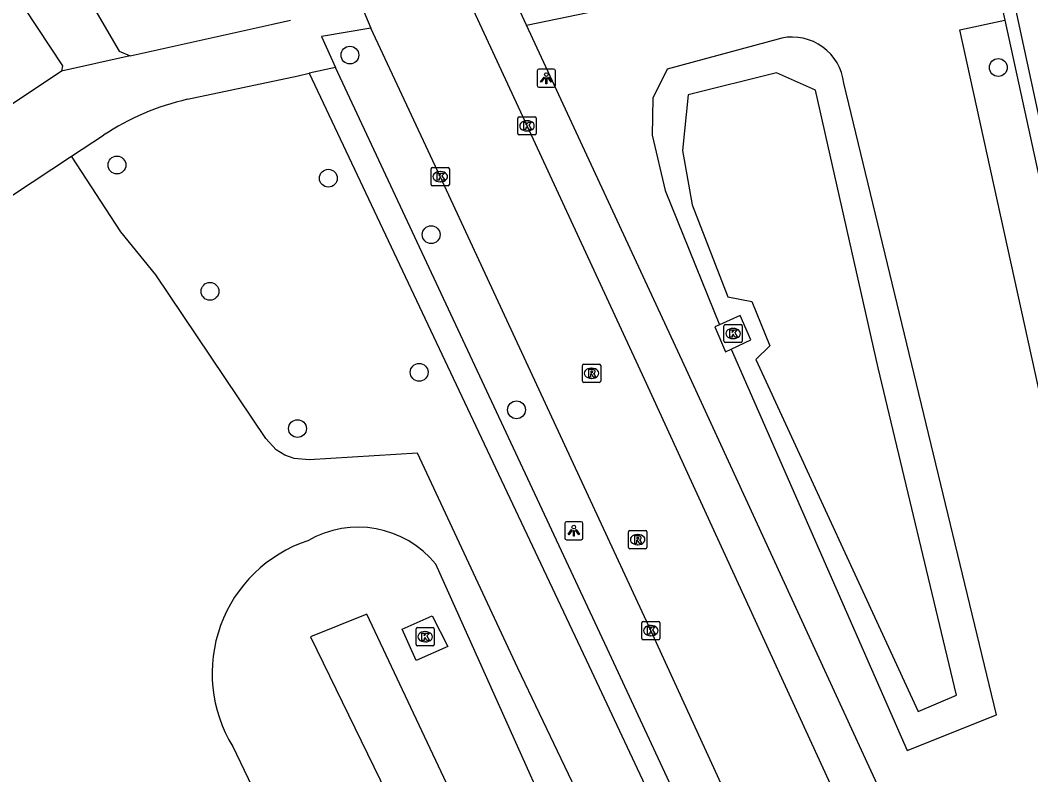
# Model space of a CAD drawing. Extents: x 160037 to 160839, y 385326 to 386441.
# Drawn here: x 160601 to 160656.5, y 385744.1 to 385785.6 of the extents above; entities that cross this region are included whole.
import ezdxf

# ---------------------------------------------------------------- set-up
doc = ezdxf.new("R2010")
doc.units = 0
for name, color, linetype in [('IMGEO_Boom', 7, 'Continuous'), ('IMGEO_Groenvoorziening', 7, 'Continuous'), ('IMGEO_Kolk', 7, 'Continuous'), ('IMGEO_Lichtpunt', 7, 'Continuous'), ('IMGEO_Rijbaan_lokaal_open', 7, 'Continuous'), ('IMGEO_Rioolput', 7, 'Continuous'), ('IMGEO_Terreindeel_open', 7, 'Continuous'), ('IMGEO_Voetpad_halfverhard', 7, 'Continuous'), ('IMGEO_Voetpad_open', 7, 'Continuous'), ('IMGEO_Waterloop', 7, 'Continuous')]:
    doc.layers.add(name, color=color, linetype=linetype)

msp = doc.modelspace()

# ---------------------------------------------------------------- linework, layer by layer
at = {"layer": 'IMGEO_Boom'}
for centre in [(160619.079, 385783.672), (160654.677, 385782.989), (160606.287, 385777.634), (160617.895, 385776.91), (160623.538, 385773.81), (160611.395, 385770.696), (160622.879, 385766.25), (160628.226, 385764.19), (160616.2, 385763.16)]:
    msp.add_circle(centre, 0.489, dxfattribs=at)
at = {"layer": 'IMGEO_Groenvoorziening'}
for points in [[(160663.78, 385734.077), (160661.789, 385743.123), (160660.276, 385750), (160652.559, 385785.062), (160655.035, 385785.583)], [(160642.795, 385784.603), (160636.497, 385782.902), (160635.718, 385781.303), (160635.676, 385779.266), (160636.391, 385776.24), (160639.376, 385768.864)], [(160640.006, 385767.52), (160649.671, 385745.487), (160654.588, 385747.434), (160646.193, 385782.131)], [(160639.731, 385726.111), (160637.822, 385730.081), (160628.303, 385750), (160622.794, 385761.817), (160616.833, 385761.444), (160616.025, 385761.518), (160615.504, 385761.708), (160615.034, 385762.002), (160614.469, 385762.609), (160608.419, 385771.595), (160606.504, 385773.97), (160603.801, 385778.112)], [(160639.376, 385768.864), (160639.107, 385768.744), (160639.705, 385767.376), (160640.006, 385767.52)], [(160634.36, 385732.17), (160623.797, 385755.709)], [(160612.648, 385745.696), (160622.286, 385725.557)]]:
    msp.add_lwpolyline(points, dxfattribs=at)
for centre, radius, start, end in [((160643.354, 385781.8), 2.859, 6.6583, 101.2709), ((160619.523, 385752.237), 5.507, 39.0892, 120.1005), ((160619.196, 385749.714), 7.683, 108.4775, 211.5376)]:
    msp.add_arc(centre, radius, start, end, dxfattribs=at)
at = {"layer": 'IMGEO_Kolk'}
for p, q in [((160628.301, 385779.361), (160628.301, 385780.213)), ((160628.376, 385780.287), (160629.228, 385780.287)), ((160629.302, 385780.213), (160629.302, 385779.361)), ((160628.789, 385780.067), (160628.814, 385780.067)), ((160629.228, 385779.287), (160628.376, 385779.287)), ((160628.812, 385779.507), (160628.787, 385779.507)), ((160623.539, 385776.57), (160623.539, 385777.422)), ((160623.614, 385777.496), (160624.466, 385777.496)), ((160624.54, 385777.422), (160624.54, 385776.57)), ((160624.027, 385777.276), (160624.052, 385777.276)), ((160624.466, 385776.496), (160623.614, 385776.496)), ((160624.05, 385776.716), (160624.025, 385776.716)), ((160639.617, 385767.954), (160639.617, 385768.806)), ((160639.692, 385768.88), (160640.544, 385768.88)), ((160640.105, 385768.66), (160640.13, 385768.66)), ((160640.618, 385768.806), (160640.618, 385767.954)), ((160640.128, 385768.1), (160640.103, 385768.1)), ((160640.544, 385767.88), (160639.692, 385767.88)), ((160635.097, 385751.641), (160635.097, 385752.493)), ((160635.172, 385752.567), (160636.024, 385752.567)), ((160636.098, 385752.493), (160636.098, 385751.641)), ((160622.709, 385751.302), (160622.709, 385752.154)), ((160622.784, 385752.228), (160623.636, 385752.228)), ((160623.197, 385752.008), (160623.222, 385752.008)), ((160623.71, 385752.154), (160623.71, 385751.302)), ((160635.585, 385752.347), (160635.61, 385752.347)), ((160623.22, 385751.448), (160623.195, 385751.448)), ((160636.024, 385751.567), (160635.172, 385751.567)), ((160635.608, 385751.787), (160635.583, 385751.787)), ((160623.636, 385751.228), (160622.784, 385751.228))]:
    msp.add_line(p, q, dxfattribs=at)
for points in [[(160628.301, 385779.361), (160628.301, 385780.213)], [(160628.376, 385780.287), (160629.228, 385780.287)], [(160629.302, 385780.213), (160629.302, 385779.361)], [(160628.622, 385779.987), (160628.745, 385779.987), (160628.745, 385779.836), (160628.875, 385779.987), (160629.039, 385779.987), (160628.893, 385779.836), (160629.046, 385779.587), (160628.894, 385779.587), (160628.809, 385779.751), (160628.745, 385779.684), (160628.745, 385779.587), (160628.622, 385779.587), (160628.622, 385779.987)], [(160629.228, 385779.287), (160628.376, 385779.287)], [(160623.539, 385776.57), (160623.539, 385777.422)], [(160623.614, 385777.496), (160624.466, 385777.496)], [(160624.54, 385777.422), (160624.54, 385776.57)], [(160623.86, 385777.196), (160623.983, 385777.196), (160623.983, 385777.045), (160624.113, 385777.196), (160624.277, 385777.196), (160624.131, 385777.045), (160624.284, 385776.796), (160624.132, 385776.796), (160624.047, 385776.96), (160623.983, 385776.893), (160623.983, 385776.796), (160623.86, 385776.796), (160623.86, 385777.196)], [(160624.466, 385776.496), (160623.614, 385776.496)], [(160639.617, 385767.954), (160639.617, 385768.806)], [(160639.692, 385768.88), (160640.544, 385768.88)], [(160639.938, 385768.58), (160640.061, 385768.58), (160640.061, 385768.429), (160640.191, 385768.58), (160640.355, 385768.58), (160640.209, 385768.429), (160640.362, 385768.18), (160640.21, 385768.18), (160640.125, 385768.344), (160640.061, 385768.277), (160640.061, 385768.18), (160639.938, 385768.18), (160639.938, 385768.58)], [(160640.618, 385768.806), (160640.618, 385767.954)], [(160640.544, 385767.88), (160639.692, 385767.88)], [(160635.097, 385751.641), (160635.097, 385752.493)], [(160635.172, 385752.567), (160636.024, 385752.567)], [(160636.098, 385752.493), (160636.098, 385751.641)], [(160622.709, 385751.302), (160622.709, 385752.154)], [(160622.784, 385752.228), (160623.636, 385752.228)], [(160623.03, 385751.928), (160623.153, 385751.928), (160623.153, 385751.777), (160623.283, 385751.928), (160623.447, 385751.928), (160623.301, 385751.777), (160623.454, 385751.528), (160623.302, 385751.528), (160623.217, 385751.692), (160623.153, 385751.625), (160623.153, 385751.528), (160623.03, 385751.528), (160623.03, 385751.928)], [(160623.71, 385752.154), (160623.71, 385751.302)], [(160635.418, 385752.267), (160635.541, 385752.267), (160635.541, 385752.116), (160635.671, 385752.267), (160635.835, 385752.267), (160635.689, 385752.116), (160635.842, 385751.867), (160635.69, 385751.867), (160635.605, 385752.031), (160635.541, 385751.964), (160635.541, 385751.867), (160635.418, 385751.867), (160635.418, 385752.267)], [(160636.024, 385751.567), (160635.172, 385751.567)], [(160623.636, 385751.228), (160622.784, 385751.228)]]:
    msp.add_lwpolyline(points, dxfattribs=at)
for centre, start, end in [((160628.378, 385780.211), 91.552, 178.448), ((160628.378, 385780.211), 91.552, 178.448), ((160629.226, 385780.211), 1.552, 88.448), ((160629.226, 385780.211), 1.552, 88.448), ((160628.378, 385779.363), 181.552, 268.448), ((160628.378, 385779.363), 181.552, 268.448), ((160629.226, 385779.363), 271.552, 358.448), ((160629.226, 385779.363), 271.552, 358.448), ((160623.616, 385777.42), 91.552, 178.448), ((160623.616, 385777.42), 91.552, 178.448), ((160624.464, 385777.42), 1.552, 88.448), ((160624.464, 385777.42), 1.552, 88.448), ((160623.616, 385776.572), 181.552, 268.448), ((160623.616, 385776.572), 181.552, 268.448), ((160624.464, 385776.572), 271.552, 358.448), ((160624.464, 385776.572), 271.552, 358.448), ((160639.694, 385768.804), 91.552, 178.448), ((160639.694, 385768.804), 91.552, 178.448), ((160640.542, 385768.804), 1.552, 88.448), ((160640.542, 385768.804), 1.552, 88.448), ((160639.694, 385767.956), 181.552, 268.448), ((160639.694, 385767.956), 181.552, 268.448), ((160640.542, 385767.956), 271.552, 358.448), ((160640.542, 385767.956), 271.552, 358.448), ((160635.174, 385752.491), 91.552, 178.448), ((160635.174, 385752.491), 91.552, 178.448), ((160636.022, 385752.491), 1.552, 88.448), ((160636.022, 385752.491), 1.552, 88.448), ((160622.786, 385752.152), 91.552, 178.448), ((160622.786, 385752.152), 91.552, 178.448), ((160623.634, 385752.152), 1.552, 88.448), ((160623.634, 385752.152), 1.552, 88.448), ((160622.786, 385751.304), 181.552, 268.448), ((160622.786, 385751.304), 181.552, 268.448), ((160623.634, 385751.304), 271.552, 358.448), ((160623.634, 385751.304), 271.552, 358.448), ((160635.174, 385751.643), 181.552, 268.448), ((160635.174, 385751.643), 181.552, 268.448), ((160636.022, 385751.643), 271.552, 358.448), ((160636.022, 385751.643), 271.552, 358.448)]:
    msp.add_arc(centre, 0.0765, start, end, dxfattribs=at)
for centre, major_axis, ratio, start_param, end_param in [((160628.788, 385779.787), (-0.387, 0.002), 0.722429, 4.712389, 7.853982), ((160628.813, 385779.787), (-0.39, 0.002), 0.717154, 1.570796, 4.712389), ((160624.026, 385776.996), (-0.387, 0.002), 0.722429, 4.712389, 7.853982), ((160624.051, 385776.996), (-0.39, 0.002), 0.717154, 1.570796, 4.712389), ((160640.104, 385768.38), (-0.387, 0.002), 0.722429, 4.712389, 7.853982), ((160640.129, 385768.38), (-0.39, 0.002), 0.717154, 1.570796, 4.712389), ((160623.196, 385751.728), (-0.387, 0.002), 0.722429, 4.712389, 7.853982), ((160623.221, 385751.728), (-0.39, 0.002), 0.717154, 1.570796, 4.712389), ((160635.584, 385752.067), (-0.387, 0.002), 0.722429, 4.712389, 7.853982), ((160635.609, 385752.067), (-0.39, 0.002), 0.717154, 1.570796, 4.712389)]:
    msp.add_ellipse(centre, major_axis=major_axis, ratio=ratio, start_param=start_param, end_param=end_param, dxfattribs=at)
at = {"layer": 'IMGEO_Lichtpunt'}
for p, q in [((160630.265, 385782.899), (160629.457, 385782.899)), ((160630.265, 385782.899), (160629.457, 385782.899)), ((160629.363, 385782.804), (160629.363, 385781.997)), ((160629.363, 385782.804), (160629.363, 385781.997)), ((160630.359, 385781.997), (160630.359, 385782.804)), ((160630.359, 385781.997), (160630.359, 385782.804)), ((160629.457, 385781.903), (160630.265, 385781.903)), ((160629.457, 385781.903), (160630.265, 385781.903)), ((160630.872, 385757.953), (160630.872, 385757.146)), ((160630.872, 385757.953), (160630.872, 385757.146)), ((160631.774, 385758.048), (160630.966, 385758.048)), ((160631.774, 385758.048), (160630.966, 385758.048)), ((160631.868, 385757.146), (160631.868, 385757.953)), ((160631.868, 385757.146), (160631.868, 385757.953)), ((160630.966, 385757.052), (160631.774, 385757.052)), ((160630.966, 385757.052), (160631.774, 385757.052))]:
    msp.add_line(p, q, dxfattribs=at)
for points in [[(160629.737, 385782.468), (160629.776, 385782.44), (160629.588, 385782.178), (160629.55, 385782.205), (160629.737, 385782.468)], [(160629.839, 385782.42), (160629.886, 385782.42), (160629.886, 385782.098), (160629.839, 385782.098), (160629.839, 385782.42)], [(160629.949, 385782.44), (160629.987, 385782.467), (160630.174, 385782.205), (160630.135, 385782.177), (160629.949, 385782.44)], [(160631.246, 385757.617), (160631.285, 385757.589), (160631.097, 385757.327), (160631.059, 385757.354), (160631.246, 385757.617)], [(160631.348, 385757.569), (160631.395, 385757.569), (160631.395, 385757.247), (160631.348, 385757.247), (160631.348, 385757.569)], [(160631.458, 385757.589), (160631.496, 385757.616), (160631.683, 385757.354), (160631.644, 385757.326), (160631.458, 385757.589)]]:
    msp.add_lwpolyline(points, dxfattribs=at)
for centre in [(160629.862, 385782.602), (160631.371, 385757.751)]:
    msp.add_circle(centre, 0.0994, dxfattribs=at)
for centre, start, end in [((160629.457, 385782.804), 90, 180), ((160629.457, 385782.804), 90, 180), ((160630.265, 385782.804), 0, 90), ((160630.265, 385782.804), 0, 90), ((160629.457, 385781.997), 180, 270), ((160629.457, 385781.997), 180, 270), ((160630.265, 385781.997), 270, 0), ((160630.265, 385781.997), 270, 360), ((160630.966, 385757.953), 90, 180), ((160630.966, 385757.953), 90, 180), ((160631.774, 385757.953), 0, 90), ((160631.774, 385757.953), 0, 90), ((160630.966, 385757.146), 180, 270), ((160630.966, 385757.146), 180, 270), ((160631.774, 385757.146), 270, 0), ((160631.774, 385757.146), 270, 360)]:
    msp.add_arc(centre, 0.0946, start, end, dxfattribs=at)
at = {"layer": 'IMGEO_Rijbaan_lokaal_open'}
for points in [[(160650.45, 385732.858), (160649.918, 385733.946), (160635.246, 385765.866), (160628.802, 385779.787), (160621.033, 385796.572), (160620.07, 385798.64)], [(160619.688, 385786.418), (160620.234, 385785.144)], [(160640.376, 385741.653), (160635.598, 385752.067), (160624.04, 385776.996), (160620.234, 385785.144)]]:
    msp.add_lwpolyline(points, dxfattribs=at)
at = {"layer": 'IMGEO_Rioolput'}
for p, q in [((160631.845, 385765.772), (160631.845, 385766.624)), ((160631.92, 385766.698), (160632.772, 385766.698)), ((160632.333, 385766.478), (160632.358, 385766.478)), ((160632.846, 385766.624), (160632.846, 385765.772)), ((160632.772, 385765.698), (160631.92, 385765.698)), ((160632.356, 385765.918), (160632.331, 385765.918)), ((160634.375, 385756.638), (160634.375, 385757.49)), ((160634.45, 385757.564), (160635.302, 385757.564)), ((160635.376, 385757.49), (160635.376, 385756.638)), ((160634.863, 385757.344), (160634.888, 385757.344)), ((160635.302, 385756.564), (160634.45, 385756.564)), ((160634.886, 385756.784), (160634.861, 385756.784))]:
    msp.add_line(p, q, dxfattribs=at)
for points in [[(160631.845, 385765.772), (160631.845, 385766.624)], [(160631.92, 385766.698), (160632.772, 385766.698)], [(160632.434, 385766.396), (160632.182, 385766.398), (160632.182, 385765.998)], [(160632.36, 385766.317), (160632.306, 385766.317), (160632.306, 385766.236)], [(160632.306, 385766.236), (160632.358, 385766.236)], [(160632.846, 385766.624), (160632.846, 385765.772)], [(160632.772, 385765.698), (160631.92, 385765.698)], [(160632.182, 385765.998), (160632.306, 385765.998), (160632.306, 385766.16), (160632.317, 385766.16)], [(160632.364, 385766.131), (160632.435, 385765.998), (160632.575, 385765.998), (160632.51, 385766.124)], [(160634.375, 385756.638), (160634.375, 385757.49)], [(160634.45, 385757.564), (160635.302, 385757.564)], [(160635.376, 385757.49), (160635.376, 385756.638)], [(160634.964, 385757.262), (160634.712, 385757.264), (160634.712, 385756.864)], [(160634.712, 385756.864), (160634.836, 385756.864), (160634.836, 385757.026), (160634.847, 385757.026)], [(160634.89, 385757.183), (160634.836, 385757.183), (160634.836, 385757.102)], [(160634.836, 385757.102), (160634.888, 385757.102)], [(160634.894, 385756.997), (160634.965, 385756.864), (160635.105, 385756.864), (160635.04, 385756.99)], [(160635.302, 385756.564), (160634.45, 385756.564)]]:
    msp.add_lwpolyline(points, dxfattribs=at)
for centre, radius, start, end in [((160631.922, 385766.622), 0.0765, 91.552, 178.448), ((160631.922, 385766.622), 0.0765, 91.552, 178.448), ((160632.342, 385766.425), 0.19, 274.7715, 282.9687), ((160632.366, 385766.221), 0.0964, 77.0061, 93.1865), ((160632.38, 385766.278), 0.0378, 276.6634, 79.6772), ((160632.433, 385766.286), 0.109, 350.3612, 89.416), ((160632.431, 385766.286), 0.112, 277.5842, 350.9817), ((160632.77, 385766.622), 0.0765, 1.552, 88.448), ((160632.77, 385766.622), 0.0765, 1.552, 88.448), ((160631.922, 385765.774), 0.0765, 181.552, 268.448), ((160631.922, 385765.774), 0.0765, 181.552, 268.448), ((160632.316, 385766.107), 0.0533, 26.0293, 88.6989), ((160632.415, 385766.071), 0.108, 29.5134, 73.7905), ((160632.77, 385765.774), 0.0765, 271.552, 358.448), ((160632.77, 385765.774), 0.0765, 271.552, 358.448), ((160634.452, 385757.488), 0.0765, 91.552, 178.448), ((160634.452, 385757.488), 0.0765, 91.552, 178.448), ((160635.3, 385757.488), 0.0765, 1.552, 88.448), ((160635.3, 385757.488), 0.0765, 1.552, 88.448), ((160634.846, 385756.973), 0.0533, 26.0293, 88.6989), ((160634.872, 385757.291), 0.19, 274.7715, 282.9687), ((160634.896, 385757.087), 0.0964, 77.0061, 93.1865), ((160634.91, 385757.144), 0.0378, 276.6634, 79.6772), ((160634.963, 385757.152), 0.109, 350.3612, 89.416), ((160634.961, 385757.152), 0.112, 277.5842, 350.9817), ((160634.945, 385756.937), 0.108, 29.5134, 73.7905), ((160634.452, 385756.64), 0.0765, 181.552, 268.448), ((160634.452, 385756.64), 0.0765, 181.552, 268.448), ((160635.3, 385756.64), 0.0765, 271.552, 358.448), ((160635.3, 385756.64), 0.0765, 271.552, 358.448)]:
    msp.add_arc(centre, radius, start, end, dxfattribs=at)
for centre, major_axis, ratio, start_param, end_param in [((160632.332, 385766.198), (-0.387, 0.002), 0.722429, 4.712389, 7.853982), ((160632.357, 385766.198), (-0.39, 0.002), 0.717154, 1.570796, 4.712389), ((160634.862, 385757.064), (-0.387, 0.002), 0.722429, 4.712389, 7.853982), ((160634.887, 385757.064), (-0.39, 0.002), 0.717154, 1.570796, 4.712389)]:
    msp.add_ellipse(centre, major_axis=major_axis, ratio=ratio, start_param=start_param, end_param=end_param, dxfattribs=at)
at = {"layer": 'IMGEO_Terreindeel_open'}
for points in [[(160640.006, 385767.52), (160641.084, 385768.036), (160640.508, 385769.368), (160639.376, 385768.864)], [(160621.944, 385752.14), (160623.601, 385752.88), (160624.447, 385751.201), (160622.722, 385750.418), (160621.944, 385752.14)]]:
    msp.add_lwpolyline(points, dxfattribs=at)
at = {"layer": 'IMGEO_Voetpad_halfverhard'}
for points in [[(160638.077, 385740.604), (160633.327, 385750.814), (160618.289, 385782.992)], [(160616.832, 385782.684), (160632.198, 385750.155), (160642.831, 385727.48)]]:
    msp.add_lwpolyline(points, dxfattribs=at)
at = {"layer": 'IMGEO_Voetpad_open'}
for points in [[(160584.189, 385811.768), (160584.442, 385811.61), (160603.296, 385783.088), (160603.236, 385782.792)], [(160664.262, 385746.326), (160663.464, 385750), (160653.814, 385794.688), (160652.005, 385803.937)], [(160628.775, 385785.314), (160640.551, 385787.76), (160653.909, 385790.747), (160655.035, 385785.583)], [(160628.775, 385785.314), (160627.546, 385787.995)], [(160606.224, 385787.538), (160604.814, 385786.608), (160606.411, 385783.895), (160607.02, 385783.623)], [(160607.02, 385783.623), (160614.757, 385785.346), (160615.819, 385785.591)], [(160620.234, 385785.144), (160617.527, 385784.695), (160618.289, 385782.992)], [(160652.572, 385733.759), (160637.433, 385766.658), (160628.775, 385785.314)], [(160655.035, 385785.583), (160662.79, 385750), (160665.539, 385737.339)], [(160607.02, 385783.623), (160603.236, 385782.792)], [(160618.289, 385782.992), (160616.832, 385782.684)], [(160603.236, 385782.792), (160577.108, 385765.334), (160576.624, 385764.989)], [(160610.152, 385781.242), (160616.244, 385782.538), (160616.832, 385782.684)], [(160603.801, 385778.112), (160605.555, 385779.27)], [(160578.877, 385761.661), (160603.801, 385778.112)]]:
    msp.add_lwpolyline(points, dxfattribs=at)
msp.add_arc((160613.254, 385767.666), 13.926, 102.8716, 123.5647, dxfattribs=at)
at = {"layer": 'IMGEO_Waterloop'}
for points in [[(160650.286, 385747.625), (160652.391, 385748.526), (160648.075, 385766.498), (160644.641, 385781.739), (160642.504, 385782.704), (160637.648, 385781.481), (160637.346, 385778.423), (160637.868, 385775.448), (160639.828, 385770.388), (160641.149, 385770.135), (160642.134, 385767.705), (160641.373, 385766.947), (160650.286, 385747.625)], [(160628.398, 385728.173), (160631.049, 385729.555), (160620.015, 385752.975), (160616.916, 385751.722), (160628.398, 385728.173)]]:
    msp.add_lwpolyline(points, dxfattribs=at)

doc.saveas('drawing.dxf')
